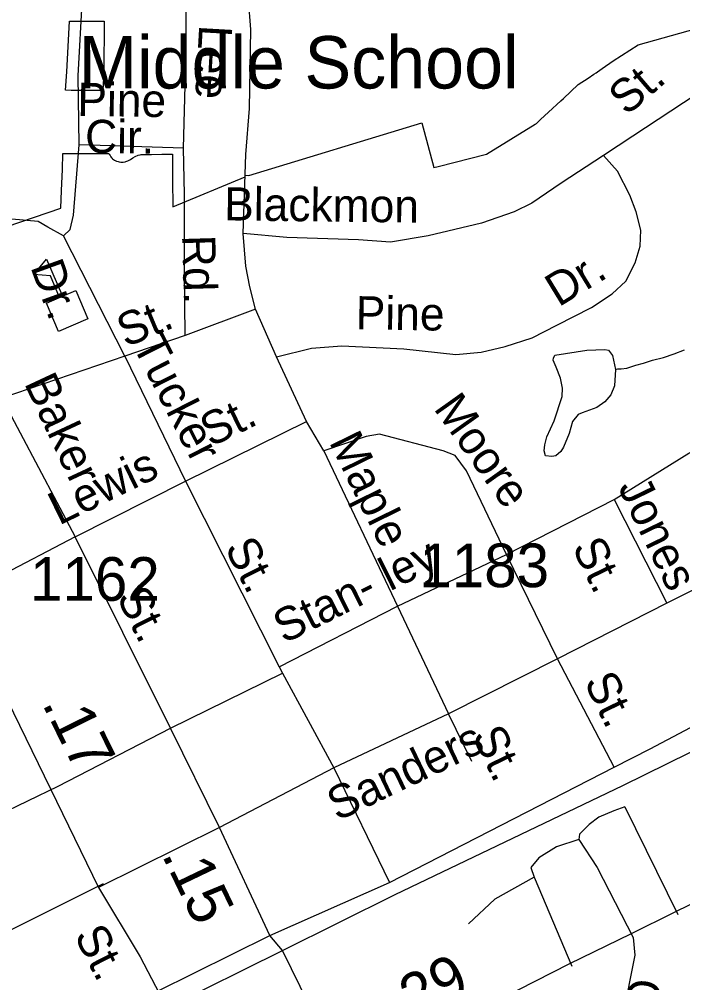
# Model space of a CAD drawing. Extents: x 2082433 to 2279600, y 546599 to 755198.
# Drawn here: x 2169477 to 2171377, y 617467 to 620227 of the extents above; entities that cross this region are included whole.
import ezdxf

# ---------------------------------------------------------------- set-up
doc = ezdxf.new("R2010")
doc.units = 0
for name, color, linetype in [('Exist Boundary Political City Limit New', 7, 'Continuous'), ('Exist Cultural Educational Facility Middle CELL', 7, 'Continuous'), ('Exist Cultural Educational Facility Middle Label', 7, 'Continuous'), ('Exist Hydrographic Misc Water Feature', 7, 'Continuous'), ('Exist Railroad Mainline', 7, 'Continuous'), ('Exist Road Non-System Type 51', 7, 'Continuous'), ('Exist Road Non-System Type 51 Label', 7, 'Continuous'), ('Exist Road Primary US Attributed', 7, 'Continuous'), ('Exist Road Primary US Mileage Hundredths English Label', 7, 'Continuous'), ('Exist Road Secondary Mileage Hundredths English Label', 7, 'Continuous'), ('Exist Road Secondary Type 51 Attributed', 7, 'Continuous'), ('Exist Road Secondary Type 51 Label', 7, 'Continuous'), ('Exist Road Secondary Type 51 Number Label', 7, 'Continuous'), ('Map Preparation Boundary City Limit Buffer Line', 7, 'Continuous')]:
    doc.layers.add(name, color=color, linetype=linetype)

msp = doc.modelspace()

# ---------------------------------------------------------------- linework, layer by layer
at = {"layer": 'Exist Boundary Political City Limit New'}
for points in [[(2169718.8, 620076.4), (2169716.5, 620022.4), (2169712, 620022.5), (2169708.5, 620022.6), (2169662, 620022.2), (2169625.5, 620023.1), (2169609, 620023.4), (2169613, 620076.4), (2169620.5, 620220.9), (2169720.2, 620221.4), (2169718.8, 620076.4)], [(2169441.8, 619633.2), (2169595.5, 619685.6), (2169597.8, 619735.9), (2169600.2, 619796.5), (2169602, 619842), (2169678.2, 619842.1), (2169718.2, 619842.3), (2169730, 619842.4), (2169733.8, 619842.4), (2169734.5, 619840.2), (2169736.8, 619836.1), (2169739.2, 619832.6), (2169741.2, 619829.9), (2169742.5, 619828.8), (2169744, 619827.2), (2169747, 619824.8), (2169749.8, 619823), (2169755, 619820.4), (2169760, 619819), (2169763, 619818.1), (2169767.5, 619817.5), (2169774, 619817.8), (2169780.5, 619818.7), (2169782.2, 619818.9), (2169784.8, 619819.8), (2169788.2, 619821.3), (2169795.5, 619825.2), (2169801.8, 619829.4), (2169809.2, 619833.7), (2169817.8, 619837.4), (2169822.8, 619838.7), (2169825.8, 619839.1), (2169830.5, 619839.6), (2169855.2, 619839.8), (2169885.2, 619840.1), (2169916, 619840.4), (2169915.8, 619762.5), (2169916, 619751.2), (2169917, 619703.6), (2169917, 619689.9), (2170123.8, 619775.1), (2170123.8, 619779.8), (2170134.2, 619779.4), (2170629.8, 619929.8), (2170663.8, 619802.1), (2170677, 619805.4), (2170814.8, 619840.5), (2170954, 619926), (2170958.5, 619928.6), (2170969.8, 619939.2), (2170992.8, 619960.4), (2171028, 619993.4), (2171035.2, 620000), (2171077.5, 620039.4), (2171106.2, 620058.1), (2171122.8, 620069), (2171128.8, 620072.9), (2171133.2, 620076.4), (2171146.5, 620085.8), (2171177.5, 620107.8), (2171249, 620153.4), (2171440.5, 620206.8)]]:
    msp.add_lwpolyline(points, dxfattribs=at)
at = {"layer": 'Exist Cultural Educational Facility Middle CELL'}
msp.add_lwpolyline([(2169589.1, 619332.8), (2169554.4, 619413.8), (2169592.5, 619430.1), (2169565.9, 619492.3), (2169518.4, 619495.6), (2169554.9, 619539.9), (2169600.4, 619433.5), (2169638.5, 619449.9), (2169673.2, 619368.9)], close=True, dxfattribs=at)
at = {"layer": 'Exist Hydrographic Misc Water Feature'}
for points in [[(2171184.3, 619223.3), (2171181.1, 619177.2), (2171170.6, 619151.2), (2171153.4, 619131.1), (2171131, 619115), (2171089.4, 619099), (2171077.1, 619094.7), (2171061.5, 619074.8), (2171051.5, 619040.6), (2171035.9, 619000.8), (2171028.1, 618988.6), (2171013.7, 618976.6), (2171002.3, 618974.3), (2170983.8, 618976.2), (2170979.9, 618990.2), (2170981.6, 619008.2), (2170987.3, 619030.5), (2171009, 619076.6), (2171031.4, 619146.3), (2171032.8, 619170.4), (2171026.9, 619198.4), (2171014.8, 619230.3), (2171006.2, 619250.3), (2171006.4, 619256.3), (2171010.3, 619264.3), (2171102.3, 619278.7), (2171154, 619281), (2171164, 619279.1), (2171176.1, 619263.5), (2171184.3, 619223.3)], [(2171184.3, 619223.3), (2171190.7, 619225.2), (2171200.5, 619225.4), (2171216.5, 619227.4), (2171242.6, 619235.6), (2171264.3, 619241.7), (2171290.4, 619249.9), (2171322.3, 619258), (2171352.1, 619268.1), (2171382.2, 619280.2)]]:
    msp.add_lwpolyline(points, dxfattribs=at)
at = {"layer": 'Exist Railroad Mainline'}
for points in [[(2170553.3, 617720.2), (2171205.8, 618032.4), (2172226.6, 618534.9), (2174218.4, 619521.9), (2174391.3, 619615.2), (2175826.1, 620312.3), (2177206.7, 620993.6), (2179726, 622241.3), (2180752.8, 622751.5), (2180934.4, 622840.5), (2181106.8, 622927.7), (2181227.7, 622989.4), (2181379.7, 623077.8), (2181522.7, 623167.1), (2181651.5, 623263.2), (2181762.7, 623355), (2181817.4, 623406.6)], [(2170230.6, 617560), (2170553.3, 617720.2)], [(2169899.9, 617395.7), (2170230.6, 617560)]]:
    msp.add_lwpolyline(points, dxfattribs=at)
at = {"layer": 'Exist Road Non-System Type 51'}
for p, q in [((2169947.6, 619857.4), (2169648.8, 619866.6)), ((2169778.8, 619262), (2169603.2, 619606.5)), ((2170153, 619396.6), (2169952.2, 619321.3)), ((2170213.4, 619259.7), (2170153, 619396.6)), ((2169952.2, 619321.3), (2169778.8, 619262)), ((2169778.8, 619262), (2169427.3, 619141.1)), ((2169778.8, 619262), (2169953.3, 618903.9)), ((2170299, 619075), (2170213.4, 619259.7)), ((2169427.3, 619141.1), (2169637.4, 618744.2)), ((2169953.3, 618903.9), (2170299, 619075)), ((2170349.1, 618990.5), (2170299, 619075)), ((2170349.1, 618990.5), (2170560.2, 618545.7)), ((2169637.4, 618744.2), (2169953.3, 618903.9)), ((2169953.3, 618903.9), (2170221.4, 618372.3)), ((2171180.7, 618851.4), (2171331.2, 618554.8)), ((2169637.4, 618744.2), (2169318, 618577.6)), ((2169910, 618196.7), (2169637.4, 618744.2)), ((2170560.2, 618545.7), (2170872.7, 618694)), ((2171018.7, 618395.1), (2170872.7, 618694)), ((2170221.4, 618372.3), (2170560.2, 618545.7)), ((2170560.2, 618545.7), (2170706.2, 618237.7)), ((2170221.4, 618372.3), (2170230.5, 618354.1)), ((2171180.7, 618084.9), (2171018.7, 618395.1)), ((2169910, 618196.7), (2170230.5, 618354.1)), ((2170230.5, 618354.1), (2170377.7, 618082.6)), ((2170773.2, 618101.1), (2170706.2, 618237.7)), ((2169588.3, 618030.1), (2169910, 618196.7)), ((2170050.3, 617911.5), (2169910, 618196.7)), ((2170377.7, 618082.6), (2170537.1, 617754.3)), ((2170537.1, 617754.3), (2171180.7, 618084.9)), ((2169241.4, 617862.6), (2169588.3, 618030.1)), ((2171211.5, 617970.8), (2171363.2, 617662.8)), ((2170194.2, 617602.4), (2170050.3, 617911.5)), ((2170951.4, 617770.1), (2171059.8, 617514.6)), ((2169377.4, 617581.9), (2169718.4, 617751.8)), ((2170194.2, 617602.4), (2170537.1, 617754.3)), ((2169871.2, 617442.5), (2170194.2, 617602.4)), ((2170230.6, 617560), (2170194.2, 617602.4)), ((2170410.7, 617195.2), (2170230.6, 617560))]:
    msp.add_line(p, q, dxfattribs=at)
for points in [[(2169648.8, 619866.6), (2169645.4, 620065), (2169657.9, 620290.9), (2169663.6, 620432.3), (2169677.3, 620535), (2169681.9, 620601.1), (2169679.6, 620653.6), (2169682.1, 620725.8)], [(2169947.6, 619857.4), (2169954.5, 620144.9), (2169955.6, 620475.7), (2169959, 620566.9), (2169975, 620603.4), (2169975, 620639.9), (2169979.6, 620671.9), (2169997.8, 620699.2)], [(2170117.6, 619613.3), (2170125.6, 619839.2), (2170135.8, 619971.5), (2170140.4, 620197.3), (2170133.6, 620284), (2170115.3, 620357), (2170068.5, 620519), (2170050.3, 620603.4), (2170041.2, 620644.5), (2170032, 620665), (2170016.1, 620683.3), (2169997.8, 620699.2), (2169981.9, 620703.8)], [(2172006.5, 620217.9), (2171826.3, 620217.9), (2171753.3, 620206.5), (2171691.7, 620188.2), (2171623.2, 620154), (2171527.4, 620094.7), (2171452.1, 620035.4), (2171234.3, 619891.7), (2171149.9, 619836.9)], [(2169603.2, 619606.5), (2169622.6, 619624.7), (2169631.7, 619665.8), (2169648.8, 619866.6)], [(2169952.2, 619321.3), (2169949.9, 619501.6), (2169949.9, 619725.1), (2169947.6, 619857.4)], [(2171149.9, 619836.9), (2171029, 619757.1), (2170944.6, 619700), (2170894.4, 619674.9), (2170800.8, 619643), (2170648, 619606.5), (2170539.6, 619588.2), (2170448.4, 619595.1), (2170243.1, 619601.9), (2170117.6, 619613.3)], [(2170213.4, 619259.7), (2170313.8, 619284.8), (2170400.5, 619291.7), (2170578.4, 619282.5), (2170726.7, 619266.6), (2170799.7, 619273.4), (2170868.1, 619289.4), (2170945.7, 619314.5), (2171016.4, 619351), (2171115.7, 619401.2), (2171175, 619440), (2171213.8, 619476.5), (2171241.1, 619528.9), (2171254.8, 619576.8), (2171257.1, 619622.5), (2171243.4, 619674.9), (2171225.2, 619722.8), (2171189.8, 619791.3), (2171149.9, 619836.9)], [(2171180.7, 618851.4), (2171394, 618983.7), (2171697.4, 619132), (2171872.3, 619229.2), (2171933.5, 619259.7), (2172004.2, 619305.4), (2172033.9, 619355.6), (2172047.6, 619437.7), (2172035, 619549.5), (2172025.9, 619743.4)], [(2169603.2, 619606.5), (2169558.7, 619631.6), (2169531.3, 619647.6), (2169456, 619654.4), (2169351.1, 619661.2), (2169305.5, 619649.8)], [(2170153, 619396.6), (2170137, 619460.5), (2170125.6, 619519.8), (2170117.6, 619613.3)], [(2170872.7, 618694), (2170757.5, 618933.5), (2170725.6, 618976.9), (2170691.3, 618990.5), (2170508.8, 619038.5), (2170470.1, 619031.6), (2170349.1, 618990.5)], [(2170872.7, 618694), (2171180.7, 618851.4)], [(2171180.7, 618084.9), (2171283.3, 618137.3), (2171481.8, 618242.3), (2171552.5, 618287.9), (2171614.1, 618335.8), (2171641.5, 618363.2), (2171657.5, 618395.1), (2171666.6, 618449.9), (2171652.9, 618532), (2171641.5, 618650.6), (2171636.9, 618671.2), (2171619.8, 618698.5)], [(2171211.5, 617970.8), (2171179.5, 617959.4), (2171136.2, 617941.2), (2171108.8, 617920.6), (2171081.4, 617893.2), (2171079.2, 617877.3)], [(2171079.2, 617877.3), (2171015.3, 617856.7), (2170965.1, 617824.8), (2170942.3, 617797.4), (2170951.4, 617770.1)], [(2171079.2, 617877.3), (2171131.6, 617797.4), (2171235.4, 617596.7)], [(2170951.4, 617770.1), (2170838.5, 617706.2), (2170763.2, 617635.5)], [(2171235.4, 617596.7), (2171240, 617546.5), (2171205.8, 617373.1), (2171145.3, 617044.6), (2171112.2, 616827.9), (2171087.1, 616709.3)]]:
    msp.add_lwpolyline(points, dxfattribs=at)
at = {"layer": 'Exist Road Primary US Attributed'}
msp.add_lwpolyline([(2170054.8, 617028.9), (2170410.7, 617195.2), (2171053.4, 617521.9), (2171228.1, 617607.6), (2171355.5, 617670.3), (2171439.1, 617711.6)], dxfattribs=at)
at = {"layer": 'Exist Road Secondary Type 51 Attributed'}
for points in [[(2171619.8, 618698.5), (2171331.2, 618554.8), (2171018.7, 618395.1), (2170706.2, 618237.7), (2170377.7, 618082.6), (2170050.3, 617911.5), (2169703.6, 617740)], [(2169300.4, 618567.5), (2169566.1, 618022.9), (2169703.6, 617740)], [(2169703.6, 617740), (2169823.3, 617541.9), (2169899.9, 617395.7)]]:
    msp.add_lwpolyline(points, dxfattribs=at)
at = {"layer": 'Map Preparation Boundary City Limit Buffer Line'}
for points in [[(2169718.8, 620076.4), (2169716.5, 620022.4), (2169712, 620022.5), (2169708.5, 620022.6), (2169662, 620022.2), (2169625.5, 620023.1), (2169609, 620023.4), (2169613, 620076.4), (2169620.5, 620220.9), (2169720.2, 620221.4), (2169718.8, 620076.4)], [(2169441.8, 619633.2), (2169595.5, 619685.6), (2169597.8, 619735.9), (2169600.2, 619796.5), (2169602, 619842), (2169678.2, 619842.1), (2169718.2, 619842.3), (2169730, 619842.4), (2169733.8, 619842.4), (2169734.5, 619840.2), (2169736.8, 619836.1), (2169739.2, 619832.6), (2169741.2, 619829.9), (2169742.5, 619828.8), (2169744, 619827.2), (2169747, 619824.8), (2169749.8, 619823), (2169755, 619820.4), (2169760, 619819), (2169763, 619818.1), (2169767.5, 619817.5), (2169774, 619817.8), (2169780.5, 619818.7), (2169782.2, 619818.9), (2169784.8, 619819.8), (2169788.2, 619821.3), (2169795.5, 619825.2), (2169801.8, 619829.4), (2169809.2, 619833.7), (2169817.8, 619837.4), (2169822.8, 619838.7), (2169825.8, 619839.1), (2169830.5, 619839.6), (2169855.2, 619839.8), (2169885.2, 619840.1), (2169916, 619840.4), (2169915.8, 619762.5), (2169916, 619751.2), (2169917, 619703.6), (2169917, 619689.9), (2170123.8, 619775.1), (2170123.8, 619779.8), (2170134.2, 619779.4), (2170629.8, 619929.8), (2170663.8, 619802.1), (2170677, 619805.4), (2170814.8, 619840.5), (2170954, 619926), (2170958.5, 619928.6), (2170969.8, 619939.2), (2170992.8, 619960.4), (2171028, 619993.4), (2171035.2, 620000), (2171077.5, 620039.4), (2171106.2, 620058.1), (2171122.8, 620069), (2171128.8, 620072.9), (2171133.2, 620076.4), (2171146.5, 620085.8), (2171177.5, 620107.8), (2171249, 620153.4), (2171440.5, 620206.8)]]:
    msp.add_lwpolyline(points, dxfattribs=at)

# ---------------------------------------------------------------- texts
at = {"layer": 'Exist Cultural Educational Facility Middle Label'}
msp.add_text('Middle School', height=150, dxfattribs=at).set_placement((2169647, 620028.4))
at = {"layer": 'Exist Road Non-System Type 51 Label'}
for s, rotation, p in [('Lee', 266.7636, (2169992.4, 620211.9)), ('St.', 40.6899, (2171216.3, 619948.3)), ('Pine', 359.1813, (2169642.6, 619950)), ('Cir.', 359.1813, (2169664.8, 619844.3)), ('Blackmon', 359.3321, (2170063.3, 619650.7)), ('Rd.', 271.6563, (2169943, 619607.7)), ('Dr.', 289.8735, (2169508, 619517.9)), ('Dr.', 31.3937, (2171021.5, 619401.1)), ('Pine', 359.0863, (2170439.9, 619338.9)), ('St.', 22.5953, (2169781.6, 619286)), ('Tucker', 296.9966, (2169799.5, 619294.5)), ('Baker', 294.9945, (2169489.8, 619184.8)), ('Moore', 305.4649, (2170661.6, 619111.9)), ('St.', 25.8568, (2170024.7, 619000.4)), ('Maple', 296.1241, (2170363, 619016.2)), ('Lewis', 26.0159, (2169590.7, 618776.1)), ('Jones', 295.9131, (2171190.2, 618886.7)), ('St.', 296.7023, (2170063.9, 618713.6)), ('St.', 295.9131, (2171058.7, 618714.9)), ('Stan- ley', 26.3721, (2170234.8, 618437.3)), ('St.', 296.8127, (2169754.2, 618572)), ('St.', 296.0166, (2171093, 618329.3)), ('St.', 295.9534, (2170772.1, 618175.4)), ('Grady', 261.176, (2171225.2, 617484.6))]:
    msp.add_text(s, height=95, rotation=rotation, dxfattribs=at).set_placement(p)
at = {"layer": 'Exist Road Primary US Mileage Hundredths English Label'}
msp.add_text('.29', height=125, rotation=26.2014, dxfattribs=at).set_placement((2170564.6, 617340.5))
at = {"layer": 'Exist Road Secondary Mileage Hundredths English Label'}
for s, rotation, p in [('.17', 296.2779, (2169541.1, 618266.9)), ('.15', 295.6389, (2169883.7, 617833.9))]:
    msp.add_text(s, height=125, rotation=rotation, dxfattribs=at).set_placement(p)
at = {"layer": 'Exist Road Secondary Type 51 Label'}
for s, rotation, p in [('Sanders', 25.5514, (2170387.9, 617929)), ('St.', 297.2386, (2169632.6, 617603))]:
    msp.add_text(s, height=95, rotation=rotation, dxfattribs=at).set_placement(p)
at = {"layer": 'Exist Road Secondary Type 51 Number Label'}
for s, p in [('1183', (2170622.4, 618600.1)), ('1162', (2169507.4, 618561.2))]:
    msp.add_text(s, height=125, dxfattribs=at).set_placement(p)

doc.saveas('drawing.dxf')
